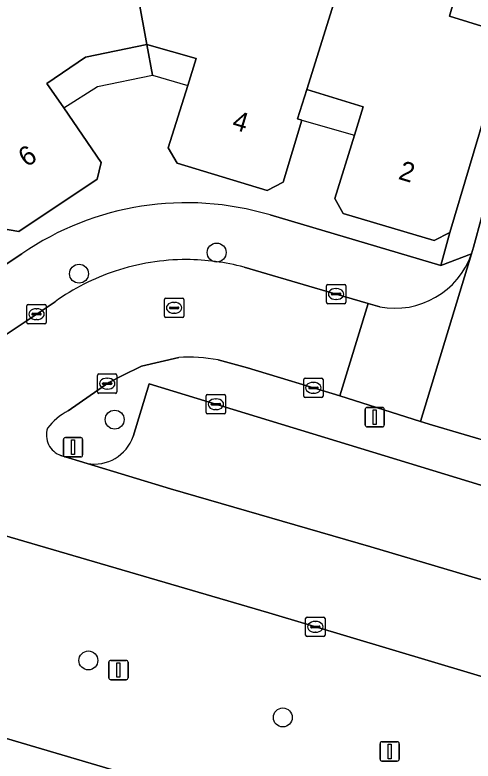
# Model space of a CAD drawing. Extents: x 161772 to 163126, y 383092 to 383917.
# Drawn here: x 162956.6 to 162980.27, y 383697.82 to 383736.4 of the extents above; entities that cross this region are included whole.
import ezdxf

# ---------------------------------------------------------------- set-up
doc = ezdxf.new("R2010")
doc.units = 0
for name, color, linetype in [('IMGEO_Boom', 7, 'Continuous'), ('IMGEO_Erf', 7, 'Continuous'), ('IMGEO_Kolk', 7, 'Continuous'), ('IMGEO_Lichtmast', 7, 'Continuous'), ('IMGEO_Pand', 7, 'Continuous'), ('IMGEO_Pand_nummerreeks', 7, 'Continuous'), ('IMGEO_Pand_overbouw', 7, 'Continuous'), ('IMGEO_Parkeervlak_open', 7, 'Continuous'), ('IMGEO_Rijbaan_lokaal_open', 7, 'Continuous'), ('IMGEO_Rioolput', 7, 'Continuous'), ('IMGEO_Voetpad_open', 7, 'Continuous')]:
    doc.layers.add(name, color=color, linetype=linetype)

msp = doc.modelspace()

# ---------------------------------------------------------------- linework, layer by layer
at = {"layer": 'IMGEO_Boom'}
for centre in [(162967.024, 383724.117), (162959.912, 383723.025), (162961.753, 383715.479), (162960.395, 383703.029), (162970.441, 383700.081)]:
    msp.add_circle(centre, 0.489, dxfattribs=at)
at = {"layer": 'IMGEO_Erf'}
for points in [[(162935.46, 383723.674), (162938.76, 383725.932), (162933.92, 383733.233), (162938.316, 383736.147), (162941.773, 383730.953), (162943.158, 383728.872), (162946.239, 383730.921), (162944.855, 383733.003), (162949.269, 383735.939), (162947.776, 383738.183), (162953.85, 383738.986), (162957.489, 383741.407), (162962.05, 383742.352), (162963.916, 383742.738), (162968.275, 383741.388), (162968.63, 383742.534), (162974.274, 383740.855), (162973.914, 383739.71), (162974.744, 383739.461), (162979.532, 383738.023), (162979.059, 383736.339), (162982.128, 383735.394), (162986.526, 383750), (162994.893, 383777.784)], [(162974.141, 383730.185), (162974.59, 383731.644), (162971.676, 383732.554), (162971.2, 383731.03), (162971.422, 383730.967), (162970.453, 383727.751), (162969.636, 383727.332), (162964.978, 383728.733), (162964.516, 383729.529), (162965.531, 383732.761), (162965.967, 383734.15), (162963.411, 383734.879), (162960.253, 383734.226), (162958.256, 383732.851), (162959.123, 383731.592), (162961.062, 383728.775), (162960.854, 383727.908), (162956.805, 383725.21), (162955.911, 383725.355)], [(162969.782, 383726.062), (162978.603, 383723.454), (162979.079, 383725.147), (162978.26, 383724.734), (162973.555, 383726.143), (162973.133, 383726.908), (162974.141, 383730.185)], [(162941.873, 383714.091), (162956.965, 383724.059)]]:
    msp.add_lwpolyline(points, dxfattribs=at)
msp.add_arc((162965.468, 383711.66), 15.034, 73.3233, 124.441, dxfattribs=at)
at = {"layer": 'IMGEO_Kolk'}
for p, q in [((162972.696, 383721.547), (162972.696, 383722.399)), ((162972.771, 383722.473), (162973.623, 383722.473)), ((162973.184, 383722.253), (162973.209, 383722.253)), ((162973.697, 383722.399), (162973.697, 383721.547)), ((162972.955, 383721.967), (162972.955, 383721.979)), ((162973.393, 383721.93), (162972.995, 383721.93)), ((162972.998, 383722.016), (162973.396, 383722.016)), ((162973.439, 383721.979), (162973.439, 383721.967)), ((162957.292, 383721.434), (162958.144, 383721.434)), ((162973.623, 383721.473), (162972.771, 383721.473)), ((162973.207, 383721.693), (162973.182, 383721.693)), ((162957.217, 383720.508), (162957.217, 383721.36)), ((162957.705, 383721.214), (162957.73, 383721.214)), ((162958.218, 383721.36), (162958.218, 383720.508)), ((162957.476, 383720.928), (162957.476, 383720.94)), ((162957.914, 383720.891), (162957.516, 383720.891)), ((162957.519, 383720.977), (162957.917, 383720.977)), ((162957.728, 383720.654), (162957.703, 383720.654)), ((162957.96, 383720.94), (162957.96, 383720.928)), ((162958.144, 383720.434), (162957.292, 383720.434)), ((162960.867, 383716.913), (162960.867, 383717.765)), ((162960.942, 383717.839), (162961.794, 383717.839)), ((162961.355, 383717.619), (162961.38, 383717.619)), ((162961.868, 383717.765), (162961.868, 383716.913)), ((162971.521, 383716.697), (162971.521, 383717.549)), ((162971.596, 383717.623), (162972.448, 383717.623)), ((162972.522, 383717.549), (162972.522, 383716.697)), ((162961.126, 383717.333), (162961.126, 383717.345)), ((162961.564, 383717.296), (162961.166, 383717.296)), ((162961.169, 383717.382), (162961.567, 383717.382)), ((162961.61, 383717.345), (162961.61, 383717.333)), ((162971.823, 383717.166), (162972.221, 383717.166)), ((162972.009, 383717.403), (162972.034, 383717.403)), ((162961.794, 383716.839), (162960.942, 383716.839)), ((162961.378, 383717.059), (162961.353, 383717.059)), ((162966.558, 383716.775), (162967.41, 383716.775)), ((162971.78, 383717.117), (162971.78, 383717.129)), ((162972.218, 383717.08), (162971.82, 383717.08)), ((162972.032, 383716.843), (162972.007, 383716.843)), ((162972.264, 383717.129), (162972.264, 383717.117)), ((162966.483, 383715.849), (162966.483, 383716.701)), ((162966.971, 383716.555), (162966.996, 383716.555)), ((162967.484, 383716.701), (162967.484, 383715.849)), ((162972.448, 383716.623), (162971.596, 383716.623)), ((162966.742, 383716.269), (162966.742, 383716.281)), ((162967.18, 383716.232), (162966.782, 383716.232)), ((162966.785, 383716.318), (162967.183, 383716.318)), ((162967.226, 383716.281), (162967.226, 383716.269)), ((162967.41, 383715.775), (162966.558, 383715.775)), ((162966.994, 383715.995), (162966.969, 383715.995)), ((162971.696, 383705.264), (162972.548, 383705.264)), ((162971.621, 383704.338), (162971.621, 383705.19)), ((162972.109, 383705.044), (162972.134, 383705.044)), ((162972.622, 383705.19), (162972.622, 383704.338)), ((162971.88, 383704.758), (162971.88, 383704.77)), ((162972.318, 383704.721), (162971.92, 383704.721)), ((162971.923, 383704.807), (162972.321, 383704.807)), ((162972.132, 383704.484), (162972.107, 383704.484)), ((162972.364, 383704.77), (162972.364, 383704.758)), ((162972.548, 383704.264), (162971.696, 383704.264))]:
    msp.add_line(p, q, dxfattribs=at)
for points in [[(162972.696, 383721.547), (162972.696, 383722.399)], [(162972.771, 383722.473), (162973.623, 383722.473)], [(162973.697, 383722.399), (162973.697, 383721.547)], [(162957.292, 383721.434), (162958.144, 383721.434)], [(162973.623, 383721.473), (162972.771, 383721.473)], [(162957.217, 383720.508), (162957.217, 383721.36)], [(162958.218, 383721.36), (162958.218, 383720.508)], [(162958.144, 383720.434), (162957.292, 383720.434)], [(162960.867, 383716.913), (162960.867, 383717.765)], [(162960.942, 383717.839), (162961.794, 383717.839)], [(162961.868, 383717.765), (162961.868, 383716.913)], [(162971.521, 383716.697), (162971.521, 383717.549)], [(162971.596, 383717.623), (162972.448, 383717.623)], [(162972.522, 383717.549), (162972.522, 383716.697)], [(162961.794, 383716.839), (162960.942, 383716.839)], [(162966.558, 383716.775), (162967.41, 383716.775)], [(162966.483, 383715.849), (162966.483, 383716.701)], [(162967.484, 383716.701), (162967.484, 383715.849)], [(162972.448, 383716.623), (162971.596, 383716.623)], [(162967.41, 383715.775), (162966.558, 383715.775)], [(162971.696, 383705.264), (162972.548, 383705.264)], [(162971.621, 383704.338), (162971.621, 383705.19)], [(162972.622, 383705.19), (162972.622, 383704.338)], [(162972.548, 383704.264), (162971.696, 383704.264)]]:
    msp.add_lwpolyline(points, dxfattribs=at)
for centre, radius, start, end in [((162972.773, 383722.397), 0.0765, 91.552, 178.448), ((162972.773, 383722.397), 0.0765, 91.552, 178.448), ((162973.621, 383722.397), 0.0765, 1.552, 88.448), ((162973.621, 383722.397), 0.0765, 1.552, 88.448), ((162972.995, 383721.976), 0.0403, 85.8775, 175.7526), ((162972.992, 383721.966), 0.0366, 178.938, 274.7102), ((162973.396, 383721.973), 0.043, 264.8664, 352.4533), ((162973.4, 383721.978), 0.0386, 1.7309, 96.639), ((162957.294, 383721.358), 0.0765, 91.552, 178.448), ((162957.294, 383721.358), 0.0765, 91.552, 178.448), ((162958.142, 383721.358), 0.0765, 1.552, 88.448), ((162958.142, 383721.358), 0.0765, 1.552, 88.448), ((162972.773, 383721.549), 0.0765, 181.552, 268.448), ((162972.773, 383721.549), 0.0765, 181.552, 268.448), ((162973.621, 383721.549), 0.0765, 271.552, 358.448), ((162973.621, 383721.549), 0.0765, 271.552, 358.448), ((162957.516, 383720.937), 0.0403, 85.8775, 175.7526), ((162957.513, 383720.927), 0.0366, 178.938, 274.7102), ((162957.917, 383720.934), 0.043, 264.8664, 352.4533), ((162957.921, 383720.939), 0.0386, 1.7309, 96.639), ((162957.294, 383720.51), 0.0765, 181.552, 268.448), ((162957.294, 383720.51), 0.0765, 181.552, 268.448), ((162958.142, 383720.51), 0.0765, 271.552, 358.448), ((162958.142, 383720.51), 0.0765, 271.552, 358.448), ((162960.944, 383717.763), 0.0765, 91.552, 178.448), ((162960.944, 383717.763), 0.0765, 91.552, 178.448), ((162961.792, 383717.763), 0.0765, 1.552, 88.448), ((162961.792, 383717.763), 0.0765, 1.552, 88.448), ((162971.598, 383717.547), 0.0765, 91.552, 178.448), ((162971.598, 383717.547), 0.0765, 91.552, 178.448), ((162972.446, 383717.547), 0.0765, 1.552, 88.448), ((162972.446, 383717.547), 0.0765, 1.552, 88.448), ((162961.166, 383717.342), 0.0403, 85.8775, 175.7526), ((162961.163, 383717.332), 0.0366, 178.938, 274.7102), ((162961.567, 383717.339), 0.043, 264.8664, 352.4533), ((162961.571, 383717.344), 0.0386, 1.7309, 96.639), ((162971.82, 383717.126), 0.0403, 85.8775, 175.7526), ((162972.225, 383717.128), 0.0386, 1.7309, 96.639), ((162960.944, 383716.915), 0.0765, 181.552, 268.448), ((162960.944, 383716.915), 0.0765, 181.552, 268.448), ((162961.792, 383716.915), 0.0765, 271.552, 358.448), ((162961.792, 383716.915), 0.0765, 271.552, 358.448), ((162966.56, 383716.699), 0.0765, 91.552, 178.448), ((162966.56, 383716.699), 0.0765, 91.552, 178.448), ((162967.408, 383716.699), 0.0765, 1.552, 88.448), ((162967.408, 383716.699), 0.0765, 1.552, 88.448), ((162971.817, 383717.116), 0.0366, 178.938, 274.7102), ((162972.221, 383717.123), 0.043, 264.8664, 352.4533), ((162971.598, 383716.699), 0.0765, 181.552, 268.448), ((162971.598, 383716.699), 0.0765, 181.552, 268.448), ((162972.446, 383716.699), 0.0765, 271.552, 358.448), ((162972.446, 383716.699), 0.0765, 271.552, 358.448), ((162966.782, 383716.278), 0.0403, 85.8775, 175.7526), ((162966.779, 383716.268), 0.0366, 178.938, 274.7102), ((162967.183, 383716.275), 0.043, 264.8664, 352.4533), ((162967.187, 383716.28), 0.0386, 1.7309, 96.639), ((162966.56, 383715.851), 0.0765, 181.552, 268.448), ((162966.56, 383715.851), 0.0765, 181.552, 268.448), ((162967.408, 383715.851), 0.0765, 271.552, 358.448), ((162967.408, 383715.851), 0.0765, 271.552, 358.448), ((162971.698, 383705.188), 0.0765, 91.552, 178.448), ((162971.698, 383705.188), 0.0765, 91.552, 178.448), ((162972.546, 383705.188), 0.0765, 1.552, 88.448), ((162972.546, 383705.188), 0.0765, 1.552, 88.448), ((162971.92, 383704.767), 0.0403, 85.8775, 175.7526), ((162971.917, 383704.757), 0.0366, 178.938, 274.7102), ((162972.321, 383704.764), 0.043, 264.8664, 352.4533), ((162972.325, 383704.769), 0.0386, 1.7309, 96.639), ((162971.698, 383704.34), 0.0765, 181.552, 268.448), ((162971.698, 383704.34), 0.0765, 181.552, 268.448), ((162972.546, 383704.34), 0.0765, 271.552, 358.448), ((162972.546, 383704.34), 0.0765, 271.552, 358.448)]:
    msp.add_arc(centre, radius, start, end, dxfattribs=at)
for centre, major_axis, ratio, start_param, end_param in [((162973.183, 383721.973), (-0.387, 0.002), 0.722429, 4.712389, 7.853982), ((162973.208, 383721.973), (-0.39, 0.002), 0.717154, 1.570796, 4.712389), ((162957.704, 383720.934), (-0.387, 0.002), 0.722429, 4.712389, 7.853982), ((162957.729, 383720.934), (-0.39, 0.002), 0.717154, 1.570796, 4.712389), ((162961.354, 383717.339), (-0.387, 0.002), 0.722429, 4.712389, 7.853982), ((162961.379, 383717.339), (-0.39, 0.002), 0.717154, 1.570796, 4.712389), ((162972.008, 383717.123), (-0.387, 0.002), 0.722429, 4.712389, 7.853982), ((162972.033, 383717.123), (-0.39, 0.002), 0.717154, 1.570796, 4.712389), ((162966.97, 383716.275), (-0.387, 0.002), 0.722429, 4.712389, 7.853982), ((162966.995, 383716.275), (-0.39, 0.002), 0.717154, 1.570796, 4.712389), ((162972.108, 383704.764), (-0.387, 0.002), 0.722429, 4.712389, 7.853982), ((162972.133, 383704.764), (-0.39, 0.002), 0.717154, 1.570796, 4.712389)]:
    msp.add_ellipse(centre, major_axis=major_axis, ratio=ratio, start_param=start_param, end_param=end_param, dxfattribs=at)
at = {"layer": 'IMGEO_Lichtmast'}
for p, q in [((162974.697, 383715.207), (162974.697, 383716.007)), ((162974.697, 383716.007), (162974.697, 383715.207)), ((162974.797, 383716.107), (162975.587, 383716.107)), ((162975.587, 383716.107), (162974.797, 383716.107)), ((162975.687, 383716.007), (162975.687, 383715.207)), ((162975.687, 383715.207), (162975.687, 383716.007)), ((162975.587, 383715.107), (162974.797, 383715.107)), ((162974.797, 383715.107), (162975.587, 383715.107)), ((162959.209, 383714.552), (162959.999, 383714.552)), ((162959.999, 383714.552), (162959.209, 383714.552)), ((162959.109, 383713.652), (162959.109, 383714.452)), ((162959.109, 383714.452), (162959.109, 383713.652)), ((162960.099, 383714.452), (162960.099, 383713.652)), ((162960.099, 383713.652), (162960.099, 383714.452)), ((162959.999, 383713.552), (162959.209, 383713.552)), ((162959.209, 383713.552), (162959.999, 383713.552)), ((162961.453, 383702.132), (162961.453, 383702.932)), ((162961.453, 383702.932), (162961.453, 383702.132)), ((162961.553, 383703.032), (162962.343, 383703.032)), ((162962.343, 383703.032), (162961.553, 383703.032)), ((162962.443, 383702.932), (162962.443, 383702.132)), ((162962.443, 383702.132), (162962.443, 383702.932)), ((162962.343, 383702.032), (162961.553, 383702.032)), ((162961.553, 383702.032), (162962.343, 383702.032)), ((162975.465, 383697.924), (162975.465, 383698.724)), ((162975.465, 383698.724), (162975.465, 383697.924)), ((162975.565, 383698.824), (162976.355, 383698.824)), ((162976.355, 383698.824), (162975.565, 383698.824)), ((162976.455, 383698.724), (162976.455, 383697.924)), ((162976.455, 383697.924), (162976.455, 383698.724)), ((162976.355, 383697.824), (162975.565, 383697.824)), ((162975.565, 383697.824), (162976.355, 383697.824))]:
    msp.add_line(p, q, dxfattribs=at)
for points in [[(162975.117, 383715.982), (162975.267, 383715.982), (162975.267, 383715.232), (162975.117, 383715.232), (162975.117, 383715.982)], [(162959.529, 383714.427), (162959.679, 383714.427), (162959.679, 383713.677), (162959.529, 383713.677), (162959.529, 383714.427)], [(162961.873, 383702.907), (162962.023, 383702.907), (162962.023, 383702.157), (162961.873, 383702.157), (162961.873, 383702.907)], [(162975.885, 383698.699), (162976.035, 383698.699), (162976.035, 383697.949), (162975.885, 383697.949), (162975.885, 383698.699)]]:
    msp.add_lwpolyline(points, dxfattribs=at)
for centre, start, end in [((162974.797, 383716.007), 90, 180), ((162974.797, 383716.007), 90, 180), ((162975.587, 383716.007), 0, 90), ((162975.587, 383716.007), 360, 90), ((162974.797, 383715.207), 180, 270), ((162974.797, 383715.207), 180, 270), ((162975.587, 383715.207), 270, 0), ((162975.587, 383715.207), 270, 0), ((162959.209, 383714.452), 90, 180), ((162959.209, 383714.452), 90, 180), ((162959.999, 383714.452), 0, 90), ((162959.999, 383714.452), 360, 90), ((162959.209, 383713.652), 180, 270), ((162959.209, 383713.652), 180, 270), ((162959.999, 383713.652), 270, 0), ((162959.999, 383713.652), 270, 0), ((162961.553, 383702.932), 90, 180), ((162961.553, 383702.932), 90, 180), ((162962.343, 383702.932), 0, 90), ((162962.343, 383702.932), 360, 90), ((162961.553, 383702.132), 180, 270), ((162961.553, 383702.132), 180, 270), ((162962.343, 383702.132), 270, 0), ((162962.343, 383702.132), 270, 0), ((162975.565, 383698.724), 90, 180), ((162975.565, 383698.724), 90, 180), ((162976.355, 383698.724), 0, 90), ((162976.355, 383698.724), 360, 90), ((162975.565, 383697.924), 180, 270), ((162975.565, 383697.924), 180, 270), ((162976.355, 383697.924), 270, 0), ((162976.355, 383697.924), 270, 0)]:
    msp.add_arc(centre, 0.1, start, end, dxfattribs=at)
at = {"layer": 'IMGEO_Pand'}
for points in [[(162973.16, 383737.31), (162973.914, 383739.71), (162974.274, 383740.855), (162968.63, 383742.534), (162968.275, 383741.388), (162963.916, 383742.738), (162962.05, 383742.352), (162963.411, 383734.879), (162965.967, 383734.15), (162965.531, 383732.761), (162964.516, 383729.529), (162964.978, 383728.733), (162969.636, 383727.332), (162970.453, 383727.751), (162971.422, 383730.967), (162971.2, 383731.03), (162971.676, 383732.554)], [(162963.411, 383734.879), (162962.05, 383742.352), (162957.489, 383741.407), (162953.85, 383738.986), (162947.776, 383738.183), (162949.269, 383735.939), (162950.654, 383733.858), (162950.51, 383733.77), (162953.27, 383729.54), (162953.14, 383729.45), (162954.057, 383728.181), (162955.911, 383725.355), (162956.805, 383725.21), (162960.854, 383727.908), (162961.062, 383728.775), (162959.123, 383731.592), (162958.256, 383732.851), (162960.253, 383734.226)], [(162982.128, 383735.394), (162979.059, 383736.339), (162979.532, 383738.023), (162974.744, 383739.461), (162973.914, 383739.71), (162973.16, 383737.31), (162971.676, 383732.554), (162974.59, 383731.644), (162974.141, 383730.185), (162973.133, 383726.908), (162973.555, 383726.143), (162978.26, 383724.734), (162979.079, 383725.147)]]:
    msp.add_lwpolyline(points, close=True, dxfattribs=at)
at = {"layer": 'IMGEO_Pand_overbouw'}
for points in [[(162963.411, 383734.879), (162960.253, 383734.226), (162958.256, 383732.851), (162959.123, 383731.592), (162960.862, 383732.696), (162963.701, 383733.283)], [(162965.967, 383734.15), (162963.411, 383734.879), (162963.701, 383733.283), (162965.531, 383732.761)], [(162974.59, 383731.644), (162971.676, 383732.554), (162971.2, 383731.03), (162971.422, 383730.967), (162974.141, 383730.185)]]:
    msp.add_lwpolyline(points, close=True, dxfattribs=at)
at = {"layer": 'IMGEO_Parkeervlak_open'}
for points in [[(162960.329, 383713.218), (162964.633, 383711.909), (162974.995, 383708.907), (162992.806, 383703.612), (162993.884, 383707.262), (162994.098, 383707.986), (162963.534, 383717.328), (162962.712, 383714.613)], [(162969.726, 383705.484), (162955.633, 383709.603), (162951.76, 383710.591)], [(162945.085, 383702.317), (162949.375, 383700.996), (162970.159, 383694.849), (162983.698, 383690.865), (162986.528, 383700.457), (162969.726, 383705.484)]]:
    msp.add_lwpolyline(points, dxfattribs=at)
msp.add_arc((162960.709, 383715.302), 2.119, 259.6793, 341.0098, dxfattribs=at)
at = {"layer": 'IMGEO_Rijbaan_lokaal_open'}
for points in [[(162996.031, 383776.709), (162987.999, 383750), (162987.495, 383748.328), (162986.193, 383744.01), (162985.823, 383742.781), (162982.721, 383732.545), (162980.883, 383726.501), (162980.725, 383725.981), (162980.3, 383724.389), (162980.198, 383724.054), (162977.562, 383715.386), (162978.169, 383715.193), (162984.721, 383713.266), (162992.281, 383710.933), (162997.967, 383709.345), (163000, 383708.733), (163005.885, 383706.961), (163019.55, 383702.793), (163025.96, 383700.871), (163026.063, 383701.155), (163034.709, 383698.609)], [(162975.457, 383721.31), (162974.85, 383721.488), (162973.396, 383716.707), (162977.562, 383715.386), (162980.198, 383724.054)], [(162967.097, 383718.568), (162968.615, 383718.16), (162973.396, 383716.707), (162974.85, 383721.488), (162972.082, 383722.298), (162968.437, 383723.365)], [(162958.678, 383721.575), (162955.502, 383719.463), (162951.317, 383716.679), (162948.165, 383714.586), (162945.075, 383712.529), (162943.144, 383711.22), (162942.789, 383710.975), (162937.601, 383707.547), (162937.795, 383706.256), (162937.697, 383705.451), (162937.679, 383705.379), (162937.47, 383704.527), (162935.539, 383696.457), (162935.195, 383695.176)], [(162959.344, 383715.926), (162961.453, 383717.4), (162962.154, 383717.753), (162963.138, 383718.248), (162965.061, 383718.694)], [(162964.633, 383711.909), (162960.329, 383713.218), (162958.978, 383713.629)], [(162943.151, 383697.54), (162946.108, 383696.675), (162962.681, 383691.831), (162987.249, 383684.588), (162988.66, 383689.445), (162988.752, 383689.804), (162991.385, 383698.8), (162992.806, 383703.612), (162974.995, 383708.907), (162964.633, 383711.909)], [(162951.76, 383710.591), (162955.633, 383709.603), (162969.726, 383705.484)], [(162969.726, 383705.484), (162986.528, 383700.457), (162983.698, 383690.865), (162970.159, 383694.849), (162949.375, 383700.996), (162945.085, 383702.317), (162944.701, 383702.435), (162943.163, 383702.938)]]:
    msp.add_lwpolyline(points, dxfattribs=at)
for centre, radius, start, end in [((162965.464, 383712.069), 11.686, 89.9723, 108.4089), ((162965.437, 383712.025), 11.73, 75.1833, 89.8399), ((162976.23, 383725.442), 4.204, 259.4075, 340.7154), ((162965.425, 383712.192), 11.557, 108.4152, 125.7172), ((162965.58, 383710.567), 8.144, 79.2637, 93.6537), ((162960.707, 383713.244), 3.009, 116.9326, 143.506), ((162959.325, 383714.671), 1.098, 160.7505, 251.5934)]:
    msp.add_arc(centre, radius, start, end, dxfattribs=at)
at = {"layer": 'IMGEO_Rioolput'}
for p, q in [((162964.326, 383720.833), (162964.326, 383721.685)), ((162964.401, 383721.759), (162965.253, 383721.759)), ((162964.814, 383721.539), (162964.839, 383721.539)), ((162965.327, 383721.685), (162965.327, 383720.833)), ((162964.585, 383721.253), (162964.585, 383721.265)), ((162965.023, 383721.216), (162964.625, 383721.216)), ((162964.628, 383721.302), (162965.026, 383721.302)), ((162965.069, 383721.265), (162965.069, 383721.253)), ((162965.253, 383720.759), (162964.401, 383720.759)), ((162964.837, 383720.979), (162964.812, 383720.979))]:
    msp.add_line(p, q, dxfattribs=at)
for points in [[(162964.326, 383720.833), (162964.326, 383721.685)], [(162964.401, 383721.759), (162965.253, 383721.759)], [(162965.327, 383721.685), (162965.327, 383720.833)], [(162965.253, 383720.759), (162964.401, 383720.759)]]:
    msp.add_lwpolyline(points, dxfattribs=at)
for centre, radius, start, end in [((162964.403, 383721.683), 0.0765, 91.552, 178.448), ((162964.403, 383721.683), 0.0765, 91.552, 178.448), ((162965.251, 383721.683), 0.0765, 1.552, 88.448), ((162965.251, 383721.683), 0.0765, 1.552, 88.448), ((162964.625, 383721.262), 0.0403, 85.8775, 175.7526), ((162964.622, 383721.252), 0.0366, 178.938, 274.7102), ((162965.026, 383721.259), 0.043, 264.8664, 352.4533), ((162965.03, 383721.264), 0.0386, 1.7309, 96.639), ((162964.403, 383720.835), 0.0765, 181.552, 268.448), ((162964.403, 383720.835), 0.0765, 181.552, 268.448), ((162965.251, 383720.835), 0.0765, 271.552, 358.448), ((162965.251, 383720.835), 0.0765, 271.552, 358.448)]:
    msp.add_arc(centre, radius, start, end, dxfattribs=at)
for centre, major_axis, ratio, start_param, end_param in [((162964.813, 383721.259), (-0.387, 0.002), 0.722429, 4.712389, 7.853982), ((162964.838, 383721.259), (-0.39, 0.002), 0.717154, 1.570796, 4.712389)]:
    msp.add_ellipse(centre, major_axis=major_axis, ratio=ratio, start_param=start_param, end_param=end_param, dxfattribs=at)
at = {"layer": 'IMGEO_Voetpad_open'}
msp.add_lwpolyline([(162996.031, 383776.709), (162994.893, 383777.784), (162986.526, 383750), (162982.128, 383735.394), (162979.079, 383725.147), (162978.603, 383723.454), (162980.198, 383724.054), (162980.3, 383724.389), (162980.725, 383725.981), (162980.883, 383726.501), (162982.721, 383732.545), (162985.823, 383742.781), (162986.193, 383744.01), (162987.495, 383748.328), (162987.999, 383750)], close=True, dxfattribs=at)
for points in [[(162980.198, 383724.054), (162978.603, 383723.454), (162969.782, 383726.062)], [(162956.965, 383724.059), (162941.873, 383714.091), (162940.973, 383715.409)], [(162968.437, 383723.365), (162972.082, 383722.298), (162974.85, 383721.488), (162975.457, 383721.31)], [(162942.789, 383710.975), (162943.144, 383711.22), (162945.075, 383712.529), (162948.165, 383714.586), (162951.317, 383716.679), (162955.502, 383719.463), (162958.678, 383721.575)], [(162965.061, 383718.694), (162963.138, 383718.248), (162962.154, 383717.753), (162961.453, 383717.4), (162959.344, 383715.926)], [(163019.55, 383702.793), (163005.885, 383706.961), (163000, 383708.733), (162997.967, 383709.345), (162992.281, 383710.933), (162984.721, 383713.266), (162978.169, 383715.193), (162977.562, 383715.386), (162973.396, 383716.707), (162968.615, 383718.16), (162967.097, 383718.568)], [(162962.712, 383714.613), (162963.534, 383717.328), (162994.098, 383707.986), (162996.422, 383707.276), (162996.607, 383707.874), (163000, 383706.843), (163019.081, 383701.085), (163018.734, 383699.908), (163019.182, 383699.776), (163017.069, 383692.58), (163048.103, 383683.459), (163050.849, 383693.103), (163066.681, 383696.654), (163078.539, 383699.313), (163081.953, 383700.113), (163080.735, 383705.414)], [(162958.978, 383713.629), (162960.329, 383713.218)]]:
    msp.add_lwpolyline(points, dxfattribs=at)
for centre, radius, start, end in [((162965.468, 383711.66), 15.034, 73.3233, 124.441), ((162965.464, 383712.069), 11.686, 89.9723, 108.4089), ((162965.437, 383712.025), 11.73, 75.1833, 89.8399), ((162976.23, 383725.442), 4.204, 259.4075, 340.7154), ((162965.425, 383712.192), 11.557, 108.4152, 125.7172), ((162965.58, 383710.567), 8.144, 79.2637, 93.6537), ((162960.707, 383713.244), 3.009, 116.9326, 143.506), ((162959.325, 383714.671), 1.098, 160.7505, 251.5934), ((162960.709, 383715.302), 2.119, 259.6793, 341.0098)]:
    msp.add_arc(centre, radius, start, end, dxfattribs=at)

# ---------------------------------------------------------------- texts
at = {"layer": 'IMGEO_Pand_nummerreeks'}
for s, rotation, p in [('4', 343.2582, (162967.769, 383730.525)), ('6', 33.6785, (162957.203, 383728.503)), ('2', 343.3269, (162976.364, 383727.933))]:
    msp.add_text(s, height=1, rotation=rotation, dxfattribs=at).set_placement(p)

doc.saveas('drawing.dxf')
